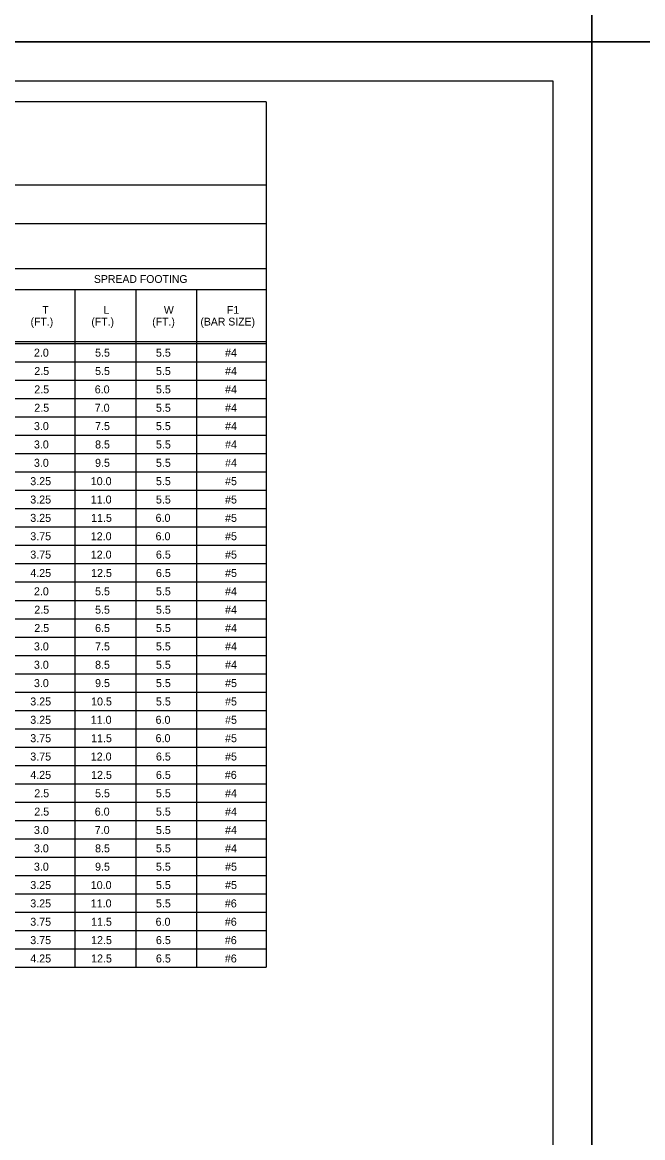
# Model space of a CAD drawing. Extents: x 3351 to 8430, y -3586 to 1457.
# Drawn here: x 6906.8 to 7144.8, y -1036.8 to -608.8 of the extents above; entities that cross this region are included whole.
import ezdxf

# ---------------------------------------------------------------- set-up
doc = ezdxf.new("R2010")
doc.units = 0
for name, color, linetype in [('1', 7, 'Continuous'), ('2', 7, 'Continuous'), ('PLT-BNDY', 7, 'Continuous')]:
    doc.layers.add(name, color=color, linetype=linetype)

msp = doc.modelspace()

# ---------------------------------------------------------------- linework, layer by layer
at = {"layer": '1'}
for p, q in [((7000.34, -639.31), (6669.01, -639.31)), ((7000.34, -639.31), (7000.34, -971.42)), ((7000.34, -671.31), (6669.01, -671.31)), ((6669.01, -686.01), (7000.34, -686.01)), ((6669.01, -703.31), (7000.34, -703.31)), ((6669.01, -711.31), (7000.34, -711.31)), ((6927.01, -711.31), (6927.01, -971.42)), ((6950.34, -711.31), (6950.34, -971.42)), ((6973.68, -711.31), (6973.68, -971.42)), ((6669.01, -731.31), (7000.34, -731.31)), ((6669.01, -732.06), (7000.34, -732.06)), ((6915.34, -735.58), (6915.34, -735.58)), ((6938.68, -735.58), (6938.68, -735.58)), ((6962.01, -735.58), (6962.01, -735.58)), ((6987, -735.58), (6987, -735.58)), ((6690.34, -739.1), (7000.34, -739.1)), ((6690.34, -746.14), (7000.34, -746.14)), ((6690.34, -753.18), (7000.34, -753.18)), ((6690.34, -760.22), (7000.34, -760.22)), ((6690.34, -767.26), (7000.34, -767.26)), ((6690.34, -774.3), (7000.34, -774.3)), ((6690.34, -781.34), (7000.34, -781.34)), ((6690.34, -788.38), (7000.34, -788.38)), ((6690.34, -795.42), (7000.34, -795.42)), ((6690.34, -802.46), (7000.34, -802.46)), ((6690.34, -809.5), (7000.34, -809.5)), ((6690.34, -816.54), (7000.34, -816.54)), ((6669.01, -823.58), (7000.34, -823.58)), ((6690.34, -830.62), (7000.34, -830.62)), ((6690.34, -837.66), (7000.34, -837.66)), ((6690.34, -844.7), (7000.34, -844.7)), ((6690.34, -851.74), (7000.34, -851.74)), ((6690.34, -858.78), (7000.34, -858.78)), ((6690.34, -865.82), (7000.34, -865.82)), ((6690.34, -872.86), (7000.34, -872.86)), ((6690.34, -879.9), (7000.34, -879.9)), ((6690.34, -886.94), (7000.34, -886.94)), ((6690.34, -893.98), (7000.34, -893.98)), ((6669.01, -901.02), (7000.34, -901.02)), ((6690.34, -908.06), (7000.34, -908.06)), ((6690.34, -915.1), (7000.34, -915.1)), ((6690.34, -922.14), (7000.34, -922.14)), ((6690.34, -929.18), (7000.34, -929.18)), ((6690.34, -936.22), (7000.34, -936.22)), ((6690.34, -943.26), (7000.34, -943.26)), ((6690.34, -950.3), (7000.34, -950.3)), ((6690.34, -957.34), (7000.34, -957.34)), ((6690.34, -964.38), (7000.34, -964.38)), ((6669.01, -971.42), (7000.34, -971.42))]:
    msp.add_line(p, q, dxfattribs=at)
at = {"layer": '2'}
for p, q in [((6324.34, -631.31), (7110.34, -631.31)), ((7110.34, -631.31), (7110.34, -1195.31))]:
    msp.add_line(p, q, dxfattribs=at)
at = {"layer": 'PLT-BNDY'}
for points in [[(6284.34, -22.31), (7125.34, -22.31), (7125.34, -616.31), (6284.34, -616.31)], [(7125.34, -22.31), (7966.34, -22.31), (7966.34, -616.31), (7125.34, -616.31)], [(6284.34, -616.31), (7125.34, -616.31), (7125.34, -1210.31), (6284.34, -1210.31)], [(7125.34, -616.31), (7966.34, -616.31), (7966.34, -1210.31), (7125.34, -1210.31)]]:
    msp.add_lwpolyline(points, close=True, dxfattribs=at)

# ---------------------------------------------------------------- texts
at = {"layer": '1'}
for s, height, p in [('SPREAD FOOTING', 3, (6934.3, -708.81)), ('T', 3, (6914.49, -720.67)), ('L', 3, (6937.94, -720.67)), ('W', 3, (6961.14, -720.67)), ('F1', 3, (6985.3, -720.67)), ('(FT.)', 3, (6909.98, -725.17)), ('(FT.)', 3, (6933.31, -725.17)), ('(FT.)', 3, (6956.65, -725.17)), ('(BAR SIZE)', 3, (6975.14, -725.17)), ('2.0', 3.07, (6911.27, -737.11)), ('5.5', 3.07, (6934.73, -737.11)), ('5.5', 3.07, (6958.07, -737.11)), ('#4', 3.07, (6984.6, -737.11)), ('2.5', 3.07, (6911.4, -744.16)), ('5.5', 3.07, (6934.73, -744.16)), ('5.5', 3.07, (6958.07, -744.16)), ('#4', 3.07, (6984.6, -744.16)), ('2.5', 3.07, (6911.4, -751.2)), ('6.0', 3.07, (6934.6, -751.2)), ('5.5', 3.07, (6958.07, -751.2)), ('#4', 3.07, (6984.6, -751.2)), ('2.5', 3.07, (6911.4, -758.25)), ('7.0', 3.07, (6934.6, -758.25)), ('5.5', 3.07, (6958.07, -758.25)), ('#4', 3.07, (6984.6, -758.25)), ('3.0', 3.07, (6911.27, -765.29)), ('7.5', 3.07, (6934.73, -765.29)), ('5.5', 3.07, (6958.07, -765.29)), ('#4', 3.07, (6984.6, -765.29)), ('3.0', 3.07, (6911.27, -772.34)), ('8.5', 3.07, (6934.73, -772.34)), ('5.5', 3.07, (6958.07, -772.34)), ('#4', 3.07, (6984.6, -772.34)), ('3.0', 3.07, (6911.27, -779.38)), ('9.5', 3.07, (6934.73, -779.38)), ('5.5', 3.07, (6958.07, -779.38)), ('#4', 3.07, (6984.6, -779.38)), ('3.25', 3.07, (6909.87, -786.42)), ('10.0', 3.07, (6933.07, -786.42)), ('5.5', 3.07, (6958.07, -786.42)), ('#5', 3.07, (6984.6, -786.42)), ('3.25', 3.07, (6909.87, -793.47)), ('11.0', 3.07, (6933.07, -793.47)), ('5.5', 3.07, (6958.07, -793.47)), ('#5', 3.07, (6984.6, -793.47)), ('3.25', 3.07, (6909.87, -800.51)), ('11.5', 3.07, (6933.2, -800.51)), ('6.0', 3.07, (6957.94, -800.51)), ('#5', 3.07, (6984.6, -800.51)), ('3.75', 3.07, (6909.87, -807.56)), ('12.0', 3.07, (6933.07, -807.56)), ('6.0', 3.07, (6957.94, -807.56)), ('#5', 3.07, (6984.6, -807.56)), ('3.75', 3.07, (6909.87, -814.6)), ('12.0', 3.07, (6933.07, -814.6)), ('6.5', 3.07, (6958.07, -814.6)), ('#5', 3.07, (6984.6, -814.6)), ('4.25', 3.07, (6909.87, -821.65)), ('12.5', 3.07, (6933.2, -821.65)), ('6.5', 3.07, (6958.07, -821.65)), ('#5', 3.07, (6984.6, -821.65)), ('2.0', 3.07, (6911.27, -828.69)), ('5.5', 3.07, (6934.73, -828.69)), ('5.5', 3.07, (6958.07, -828.69)), ('#4', 3.07, (6984.6, -828.69)), ('2.5', 3.07, (6911.4, -835.74)), ('5.5', 3.07, (6934.73, -835.74)), ('5.5', 3.07, (6958.07, -835.74)), ('#4', 3.07, (6984.6, -835.74)), ('2.5', 3.07, (6911.4, -842.78)), ('6.5', 3.07, (6934.73, -842.78)), ('5.5', 3.07, (6958.07, -842.78)), ('#4', 3.07, (6984.6, -842.78)), ('3.0', 3.07, (6911.27, -849.83)), ('7.5', 3.07, (6934.73, -849.83)), ('5.5', 3.07, (6958.07, -849.83)), ('#4', 3.07, (6984.6, -849.82)), ('3.0', 3.07, (6911.27, -856.87)), ('8.5', 3.07, (6934.73, -856.87)), ('5.5', 3.07, (6958.07, -856.87)), ('#4', 3.07, (6984.6, -856.87)), ('3.0', 3.07, (6911.27, -863.91)), ('9.5', 3.07, (6934.73, -863.91)), ('5.5', 3.07, (6958.07, -863.91)), ('#5', 3.07, (6984.6, -863.91)), ('3.25', 3.07, (6909.87, -870.96)), ('10.5', 3.07, (6933.2, -870.96)), ('5.5', 3.07, (6958.07, -870.96)), ('#5', 3.07, (6984.6, -870.96)), ('3.25', 3.07, (6909.87, -878)), ('11.0', 3.07, (6933.07, -878)), ('6.0', 3.07, (6957.94, -878)), ('#5', 3.07, (6984.6, -878)), ('3.75', 3.07, (6909.87, -885.05)), ('11.5', 3.07, (6933.2, -885.05)), ('6.0', 3.07, (6957.94, -885.05)), ('#5', 3.07, (6984.6, -885.05)), ('3.75', 3.07, (6909.87, -892.09)), ('12.0', 3.07, (6933.07, -892.09)), ('6.5', 3.07, (6958.07, -892.09)), ('#5', 3.07, (6984.6, -892.09)), ('4.25', 3.07, (6909.87, -899.14)), ('12.5', 3.07, (6933.2, -899.14)), ('6.5', 3.07, (6958.07, -899.14)), ('#6', 3.07, (6984.51, -899.14)), ('2.5', 3.07, (6911.4, -906.18)), ('5.5', 3.07, (6934.73, -906.18)), ('5.5', 3.07, (6958.07, -906.18)), ('#4', 3.07, (6984.6, -906.18)), ('2.5', 3.07, (6911.4, -913.23)), ('6.0', 3.07, (6934.6, -913.23)), ('5.5', 3.07, (6958.07, -913.23)), ('#4', 3.07, (6984.6, -913.23)), ('3.0', 3.07, (6911.27, -920.27)), ('7.0', 3.07, (6934.6, -920.27)), ('5.5', 3.07, (6958.07, -920.27)), ('#4', 3.07, (6984.6, -920.27)), ('3.0', 3.07, (6911.27, -927.31)), ('8.5', 3.07, (6934.73, -927.31)), ('5.5', 3.07, (6958.07, -927.31)), ('#4', 3.07, (6984.6, -927.31)), ('3.0', 3.07, (6911.27, -934.36)), ('9.5', 3.07, (6934.73, -934.36)), ('5.5', 3.07, (6958.07, -934.36)), ('#5', 3.07, (6984.6, -934.36)), ('3.25', 3.07, (6909.87, -941.4)), ('10.0', 3.07, (6933.07, -941.4)), ('5.5', 3.07, (6958.07, -941.4)), ('#5', 3.07, (6984.6, -941.4)), ('3.25', 3.07, (6909.87, -948.45)), ('11.0', 3.07, (6933.07, -948.45)), ('5.5', 3.07, (6958.07, -948.45)), ('#6', 3.07, (6984.51, -948.45)), ('3.75', 3.07, (6909.87, -955.49)), ('11.5', 3.07, (6933.2, -955.49)), ('6.0', 3.07, (6957.94, -955.49)), ('#6', 3.07, (6984.51, -955.49)), ('3.75', 3.07, (6909.87, -962.54)), ('12.5', 3.07, (6933.2, -962.54)), ('6.5', 3.07, (6958.07, -962.54)), ('#6', 3.07, (6984.51, -962.54)), ('4.25', 3.07, (6909.87, -969.58)), ('12.5', 3.07, (6933.2, -969.58)), ('6.5', 3.07, (6958.07, -969.58)), ('#6', 3.07, (6984.51, -969.58))]:
    msp.add_text(s, height=height, dxfattribs=at).set_placement(p)

doc.saveas('drawing.dxf')
